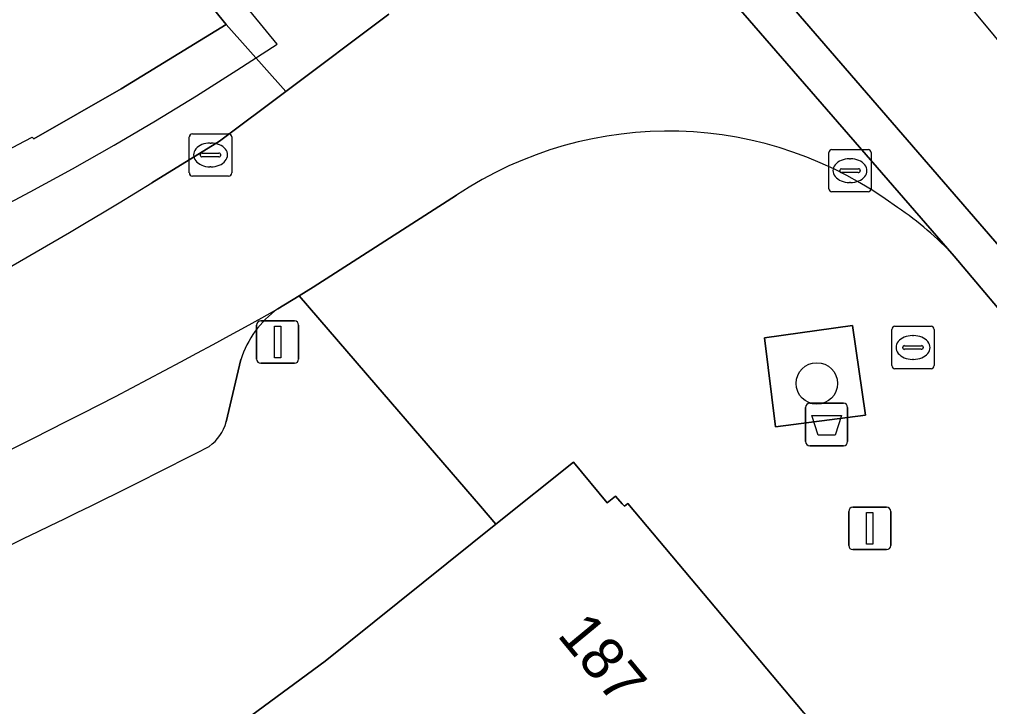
# Model space of a CAD drawing. Extents: x 160377 to 161131, y 383938 to 384853.
# Drawn here: x 160951.15 to 160974.03, y 384551.54 to 384567.76 of the extents above; entities that cross this region are included whole.
import ezdxf

# ---------------------------------------------------------------- set-up
doc = ezdxf.new("R2010")
doc.units = 0
for name, color, linetype in [('IMGEO_Afvalbak', 7, 'Continuous'), ('IMGEO_Boom', 7, 'Continuous'), ('IMGEO_Fietspad_gesloten', 7, 'Continuous'), ('IMGEO_Fietspad_open', 7, 'Continuous'), ('IMGEO_Groenvoorziening', 7, 'Continuous'), ('IMGEO_Kolk', 7, 'Continuous'), ('IMGEO_Lichtmast', 7, 'Continuous'), ('IMGEO_Pand', 7, 'Continuous'), ('IMGEO_Pand_nummerreeks', 7, 'Continuous'), ('IMGEO_Pand_overbouw', 7, 'Continuous'), ('IMGEO_Parkeervlak_open', 7, 'Continuous'), ('IMGEO_Rijbaan_lokaal_open', 7, 'Continuous'), ('IMGEO_Rioolput', 7, 'Continuous'), ('IMGEO_Voetpad_open', 7, 'Continuous')]:
    doc.layers.add(name, color=color, linetype=linetype)

msp = doc.modelspace()

# ---------------------------------------------------------------- linework, layer by layer
at = {"layer": 'IMGEO_Afvalbak'}
for p, q in [((160969.692, 384557.799), (160969.692, 384558.599)), ((160969.692, 384558.599), (160969.692, 384557.799)), ((160969.792, 384558.699), (160970.582, 384558.699)), ((160970.582, 384558.699), (160969.792, 384558.699)), ((160970.682, 384558.599), (160970.682, 384557.799)), ((160970.682, 384557.799), (160970.682, 384558.599)), ((160970.582, 384557.699), (160969.792, 384557.699)), ((160969.792, 384557.699), (160970.582, 384557.699))]:
    msp.add_line(p, q, dxfattribs=at)
msp.add_lwpolyline([(160969.835, 384558.413), (160970.539, 384558.413), (160970.39, 384557.943), (160969.984, 384557.943), (160969.835, 384558.413)], dxfattribs=at)
for centre, start, end in [((160969.792, 384558.599), 90, 180), ((160969.792, 384558.599), 90, 180), ((160970.582, 384558.599), 0, 90), ((160970.582, 384558.599), 360, 90), ((160969.792, 384557.799), 180, 270), ((160969.792, 384557.799), 180, 270), ((160970.582, 384557.799), 270, 0), ((160970.582, 384557.799), 270, 0)]:
    msp.add_arc(centre, 0.1, start, end, dxfattribs=at)
at = {"layer": 'IMGEO_Boom'}
msp.add_circle((160969.956, 384559.168), 0.489, dxfattribs=at)
at = {"layer": 'IMGEO_Fietspad_gesloten'}
for points in [[(160977.866, 384562.895), (160969.346, 384573.161), (160951.015, 384592.51), (160889.132, 384754.582), (160888.245, 384754.249), (160948.219, 384598.313)], [(160954.481, 384586.461), (160962.231, 384576.321), (160963.108, 384575.305), (160975.615, 384560.837), (160977.866, 384562.895)]]:
    msp.add_lwpolyline(points, dxfattribs=at)
at = {"layer": 'IMGEO_Fietspad_open'}
msp.add_lwpolyline([(160954.792, 384584.41), (160961.174, 384576.039), (160962.351, 384574.681), (160973.193, 384562.174), (160974.854, 384560.203), (160975.615, 384560.837), (160963.108, 384575.305), (160962.231, 384576.321), (160954.481, 384586.461)], dxfattribs=at)
at = {"layer": 'IMGEO_Groenvoorziening'}
msp.add_lwpolyline([(160971.102, 384558.419), (160970.798, 384560.536), (160968.726, 384560.24), (160968.981, 384558.144)], close=True, dxfattribs=at)
at = {"layer": 'IMGEO_Kolk'}
for p, q in [((160955.159, 384564.134), (160955.159, 384564.986)), ((160955.234, 384565.06), (160956.086, 384565.06)), ((160956.16, 384564.986), (160956.16, 384564.134)), ((160955.647, 384564.84), (160955.672, 384564.84)), ((160970.312, 384564.689), (160971.164, 384564.689)), ((160955.418, 384564.554), (160955.418, 384564.566)), ((160955.856, 384564.517), (160955.458, 384564.517)), ((160955.461, 384564.603), (160955.859, 384564.603)), ((160955.902, 384564.566), (160955.902, 384564.554)), ((160970.237, 384563.763), (160970.237, 384564.615)), ((160970.725, 384564.469), (160970.75, 384564.469)), ((160971.238, 384564.615), (160971.238, 384563.763)), ((160955.67, 384564.28), (160955.645, 384564.28)), ((160970.539, 384564.232), (160970.937, 384564.232)), ((160956.086, 384564.06), (160955.234, 384564.06)), ((160970.496, 384564.183), (160970.496, 384564.195)), ((160970.934, 384564.146), (160970.536, 384564.146)), ((160970.98, 384564.195), (160970.98, 384564.183)), ((160970.748, 384563.909), (160970.723, 384563.909)), ((160971.164, 384563.689), (160970.312, 384563.689))]:
    msp.add_line(p, q, dxfattribs=at)
for points in [[(160955.159, 384564.134), (160955.159, 384564.986)], [(160955.234, 384565.06), (160956.086, 384565.06)], [(160956.16, 384564.986), (160956.16, 384564.134)], [(160970.312, 384564.689), (160971.164, 384564.689)], [(160970.237, 384563.763), (160970.237, 384564.615)], [(160971.238, 384564.615), (160971.238, 384563.763)], [(160956.086, 384564.06), (160955.234, 384564.06)], [(160971.164, 384563.689), (160970.312, 384563.689)]]:
    msp.add_lwpolyline(points, dxfattribs=at)
for centre, radius, start, end in [((160955.236, 384564.984), 0.0765, 91.552, 178.448), ((160955.236, 384564.984), 0.0765, 91.552, 178.448), ((160956.084, 384564.984), 0.0765, 1.552, 88.448), ((160956.084, 384564.984), 0.0765, 1.552, 88.448), ((160970.314, 384564.613), 0.0765, 91.552, 178.448), ((160970.314, 384564.613), 0.0765, 91.552, 178.448), ((160971.162, 384564.613), 0.0765, 1.552, 88.448), ((160971.162, 384564.613), 0.0765, 1.552, 88.448), ((160955.458, 384564.563), 0.0403, 85.8775, 175.7526), ((160955.455, 384564.553), 0.0366, 178.938, 274.7102), ((160955.859, 384564.56), 0.043, 264.8664, 352.4533), ((160955.863, 384564.565), 0.0386, 1.7309, 96.639), ((160970.536, 384564.192), 0.0403, 85.8775, 175.7526), ((160970.941, 384564.194), 0.0386, 1.7309, 96.639), ((160955.236, 384564.136), 0.0765, 181.552, 268.448), ((160955.236, 384564.136), 0.0765, 181.552, 268.448), ((160956.084, 384564.136), 0.0765, 271.552, 358.448), ((160956.084, 384564.136), 0.0765, 271.552, 358.448), ((160970.533, 384564.182), 0.0366, 178.938, 274.7102), ((160970.937, 384564.189), 0.043, 264.8664, 352.4533), ((160970.314, 384563.765), 0.0765, 181.552, 268.448), ((160970.314, 384563.765), 0.0765, 181.552, 268.448), ((160971.162, 384563.765), 0.0765, 271.552, 358.448), ((160971.162, 384563.765), 0.0765, 271.552, 358.448)]:
    msp.add_arc(centre, radius, start, end, dxfattribs=at)
for centre, major_axis, ratio, start_param, end_param in [((160955.646, 384564.56), (-0.387, 0.002), 0.722429, 4.712389, 7.853982), ((160955.671, 384564.56), (-0.39, 0.002), 0.717154, 1.570796, 4.712389), ((160970.724, 384564.189), (-0.387, 0.002), 0.722429, 4.712389, 7.853982), ((160970.749, 384564.189), (-0.39, 0.002), 0.717154, 1.570796, 4.712389)]:
    msp.add_ellipse(centre, major_axis=major_axis, ratio=ratio, start_param=start_param, end_param=end_param, dxfattribs=at)
at = {"layer": 'IMGEO_Lichtmast'}
for p, q in [((160956.846, 384560.644), (160957.636, 384560.644)), ((160957.636, 384560.644), (160956.846, 384560.644)), ((160956.746, 384559.744), (160956.746, 384560.544)), ((160956.746, 384560.544), (160956.746, 384559.744)), ((160957.736, 384560.544), (160957.736, 384559.744)), ((160957.736, 384559.744), (160957.736, 384560.544)), ((160957.636, 384559.644), (160956.846, 384559.644)), ((160956.846, 384559.644), (160957.636, 384559.644)), ((160970.808, 384556.246), (160971.598, 384556.246)), ((160971.598, 384556.246), (160970.808, 384556.246)), ((160970.708, 384555.346), (160970.708, 384556.146)), ((160970.708, 384556.146), (160970.708, 384555.346)), ((160971.698, 384556.146), (160971.698, 384555.346)), ((160971.698, 384555.346), (160971.698, 384556.146)), ((160971.598, 384555.246), (160970.808, 384555.246)), ((160970.808, 384555.246), (160971.598, 384555.246))]:
    msp.add_line(p, q, dxfattribs=at)
for points in [[(160957.166, 384560.519), (160957.316, 384560.519), (160957.316, 384559.769), (160957.166, 384559.769), (160957.166, 384560.519)], [(160971.128, 384556.121), (160971.278, 384556.121), (160971.278, 384555.371), (160971.128, 384555.371), (160971.128, 384556.121)]]:
    msp.add_lwpolyline(points, dxfattribs=at)
for centre, start, end in [((160956.846, 384560.544), 90, 180), ((160956.846, 384560.544), 90, 180), ((160957.636, 384560.544), 0, 90), ((160957.636, 384560.544), 360, 90), ((160956.846, 384559.744), 180, 270), ((160956.846, 384559.744), 180, 270), ((160957.636, 384559.744), 270, 0), ((160957.636, 384559.744), 270, 0), ((160970.808, 384556.146), 90, 180), ((160970.808, 384556.146), 90, 180), ((160971.598, 384556.146), 0, 90), ((160971.598, 384556.146), 360, 90), ((160970.808, 384555.346), 180, 270), ((160970.808, 384555.346), 180, 270), ((160971.598, 384555.346), 270, 0), ((160971.598, 384555.346), 270, 0)]:
    msp.add_arc(centre, 0.1, start, end, dxfattribs=at)
at = {"layer": 'IMGEO_Pand'}
for points in [[(160951.45, 384564.979), (160951.491, 384564.944), (160953.55, 384566.121), (160956.03, 384567.636), (160949.092, 384576.16), (160947.478, 384578.121), (160941.498, 384573.197), (160941.313, 384573.422), (160927.188, 384562.122), (160931.143, 384557.427), (160931.962, 384556.425), (160932.313, 384556.509), (160932.131, 384556.814), (160934.119, 384558.397), (160935.073, 384557.207)], [(160969.648, 384551.392), (160965.501, 384556.332), (160965.424, 384556.268), (160965.362, 384556.326), (160965.207, 384556.511), (160965.015, 384556.349), (160964.215, 384557.309), (160962.39, 384555.843), (160958.363, 384552.61), (160955.771, 384550.7)]]:
    msp.add_lwpolyline(points, dxfattribs=at)
msp.add_arc((160915.172, 384631.66), 75.911, 289.65865, 298.54816, dxfattribs=at)
at = {"layer": 'IMGEO_Pand_overbouw'}
msp.add_lwpolyline([(160941.08, 384559.096), (160942.141, 384559.483), (160943.196, 384559.886), (160944.246, 384560.306), (160945.29, 384560.742), (160946.328, 384561.194), (160947.359, 384561.661), (160948.383, 384562.145), (160949.4, 384562.644), (160950.409, 384563.159), (160951.41, 384563.688), (160952.403, 384564.233), (160953.387, 384564.793), (160954.362, 384565.367), (160955.327, 384565.956), (160956.283, 384566.559), (160957.228, 384567.176), (160949.548, 384576.543), (160949.092, 384576.16), (160956.03, 384567.636), (160953.55, 384566.121), (160951.491, 384564.944), (160951.45, 384564.979)], dxfattribs=at)
msp.add_arc((160915.172, 384631.66), 75.911, 289.65865, 298.54816, dxfattribs=at)
at = {"layer": 'IMGEO_Parkeervlak_open'}
msp.add_lwpolyline([(160956.031, 384558.258), (160956.372, 384559.729)], dxfattribs=at)
for centre, radius, start, end in [((160889.187, 384682.475), 139.304, 293.52297, 299.24606), ((160958.639, 384558.994), 2.383, 125.7725, 162.0478), ((160955.021, 384558.535), 1.047, 305.5584, 344.6585), ((160878.419, 384707.646), 168.673, 293.45542, 297.24231)]:
    msp.add_arc(centre, radius, start, end, dxfattribs=at)
at = {"layer": 'IMGEO_Rijbaan_lokaal_open'}
for points in [[(160973.193, 384562.174), (160962.351, 384574.681), (160961.174, 384576.039)], [(160959.866, 384567.882), (160957.435, 384566.06), (160955.873, 384564.889), (160954.278, 384563.904)], [(160957.246, 384560.928), (160957.749, 384561.235), (160958.078, 384561.436), (160961.351, 384563.541), (160961.458, 384563.61)]]:
    msp.add_lwpolyline(points, dxfattribs=at)
for centre, radius, start, end in [((160966.452, 384556.116), 9.006, 53.0933, 123.6797), ((160892.212, 384664.63), 118.313, 294.60051, 301.64097), ((160967.699, 384557.116), 7.468, 42.6361, 56.1401), ((160889.187, 384682.475), 139.304, 293.52297, 299.24606)]:
    msp.add_arc(centre, radius, start, end, dxfattribs=at)
at = {"layer": 'IMGEO_Rioolput'}
for p, q in [((160971.723, 384559.59), (160971.723, 384560.442)), ((160971.798, 384560.516), (160972.65, 384560.516)), ((160972.724, 384560.442), (160972.724, 384559.59)), ((160972.211, 384560.296), (160972.236, 384560.296)), ((160971.982, 384560.01), (160971.982, 384560.022)), ((160972.42, 384559.973), (160972.022, 384559.973)), ((160972.025, 384560.059), (160972.423, 384560.059)), ((160972.466, 384560.022), (160972.466, 384560.01)), ((160972.234, 384559.736), (160972.209, 384559.736)), ((160972.65, 384559.516), (160971.798, 384559.516))]:
    msp.add_line(p, q, dxfattribs=at)
for points in [[(160971.723, 384559.59), (160971.723, 384560.442)], [(160971.798, 384560.516), (160972.65, 384560.516)], [(160972.724, 384560.442), (160972.724, 384559.59)], [(160972.65, 384559.516), (160971.798, 384559.516)]]:
    msp.add_lwpolyline(points, dxfattribs=at)
for centre, radius, start, end in [((160971.8, 384560.44), 0.0765, 91.552, 178.448), ((160971.8, 384560.44), 0.0765, 91.552, 178.448), ((160972.648, 384560.44), 0.0765, 1.552, 88.448), ((160972.648, 384560.44), 0.0765, 1.552, 88.448), ((160972.022, 384560.019), 0.0403, 85.8775, 175.7526), ((160972.019, 384560.009), 0.0366, 178.938, 274.7102), ((160972.423, 384560.016), 0.043, 264.8664, 352.4533), ((160972.427, 384560.021), 0.0386, 1.7309, 96.639), ((160971.8, 384559.592), 0.0765, 181.552, 268.448), ((160971.8, 384559.592), 0.0765, 181.552, 268.448), ((160972.648, 384559.592), 0.0765, 271.552, 358.448), ((160972.648, 384559.592), 0.0765, 271.552, 358.448)]:
    msp.add_arc(centre, radius, start, end, dxfattribs=at)
for centre, major_axis, ratio, start_param, end_param in [((160972.21, 384560.016), (-0.387, 0.002), 0.722429, 4.712389, 7.853982), ((160972.235, 384560.016), (-0.39, 0.002), 0.717154, 1.570796, 4.712389)]:
    msp.add_ellipse(centre, major_axis=major_axis, ratio=ratio, start_param=start_param, end_param=end_param, dxfattribs=at)
at = {"layer": 'IMGEO_Voetpad_open'}
for points in [[(160942.897, 384583.701), (160945.325, 384580.739), (160944.598, 384579.436), (160945.198, 384578.712), (160946.261, 384579.592), (160947.354, 384578.272), (160947.478, 384578.121), (160949.092, 384576.16), (160956.03, 384567.636), (160957.435, 384566.06), (160959.866, 384567.882)], [(160954.278, 384563.904), (160955.873, 384564.889), (160957.435, 384566.06), (160956.03, 384567.636), (160953.55, 384566.121), (160951.491, 384564.944), (160951.45, 384564.979)], [(160961.458, 384563.61), (160961.351, 384563.541), (160958.078, 384561.436), (160957.749, 384561.235), (160959.56, 384559.131), (160962.022, 384556.27), (160962.39, 384555.843), (160964.215, 384557.309), (160965.015, 384556.349), (160965.207, 384556.511), (160965.362, 384556.326), (160965.424, 384556.268), (160965.501, 384556.332), (160969.648, 384551.392), (160973.895, 384546.333), (160974.059, 384546.137), (160973.737, 384545.87), (160977.52, 384541.307)], [(161018.621, 384507.337), (161016.675, 384505.693), (161009.666, 384514.187), (161006.11, 384518.408), (161008.126, 384520.057), (161007.342, 384521.003), (161004.084, 384524.934), (161003.056, 384526.175), (161001.022, 384524.686), (160986.294, 384542.356), (160988.377, 384543.886), (160974.854, 384560.203), (160973.193, 384562.174)], [(160873.862, 384532.724), (160874.491, 384532.876), (160881.025, 384534.288), (160881.255, 384533.259), (160881.268, 384533.262), (160886.074, 384534.337), (160885.849, 384535.355), (160904.525, 384539.418), (160904.435, 384539.832), (160904.542, 384539.859), (160943.175, 384549.536), (160944.546, 384545.43), (160945.851, 384545.927), (160945.979, 384545.976), (160945.946, 384546.059), (160949.941, 384547.616), (160952.915, 384549.053), (160955.771, 384550.7), (160958.363, 384552.61), (160962.39, 384555.843), (160962.022, 384556.27), (160959.56, 384559.131), (160957.749, 384561.235), (160957.246, 384560.928)], [(160956.372, 384559.729), (160956.031, 384558.258)]]:
    msp.add_lwpolyline(points, dxfattribs=at)
msp.add_lwpolyline([(160968.981, 384558.144), (160968.726, 384560.24), (160970.798, 384560.536), (160971.102, 384558.419)], close=True, dxfattribs=at)
for centre, radius, start, end in [((160915.172, 384631.66), 75.911, 289.65865, 298.54816), ((160966.452, 384556.116), 9.006, 53.0933, 123.6797), ((160892.212, 384664.63), 118.313, 294.60051, 301.64097), ((160967.699, 384557.116), 7.468, 42.6361, 56.1401), ((160958.639, 384558.994), 2.383, 125.7725, 162.0478), ((160955.021, 384558.535), 1.047, 305.5584, 344.6585), ((160878.419, 384707.646), 168.673, 293.45542, 297.24231)]:
    msp.add_arc(centre, radius, start, end, dxfattribs=at)

# ---------------------------------------------------------------- texts
at = {"layer": 'IMGEO_Pand_nummerreeks'}
msp.add_text('187', height=1, rotation=309.5838, dxfattribs=at).set_placement((160963.813, 384553.224))

doc.saveas('drawing.dxf')
